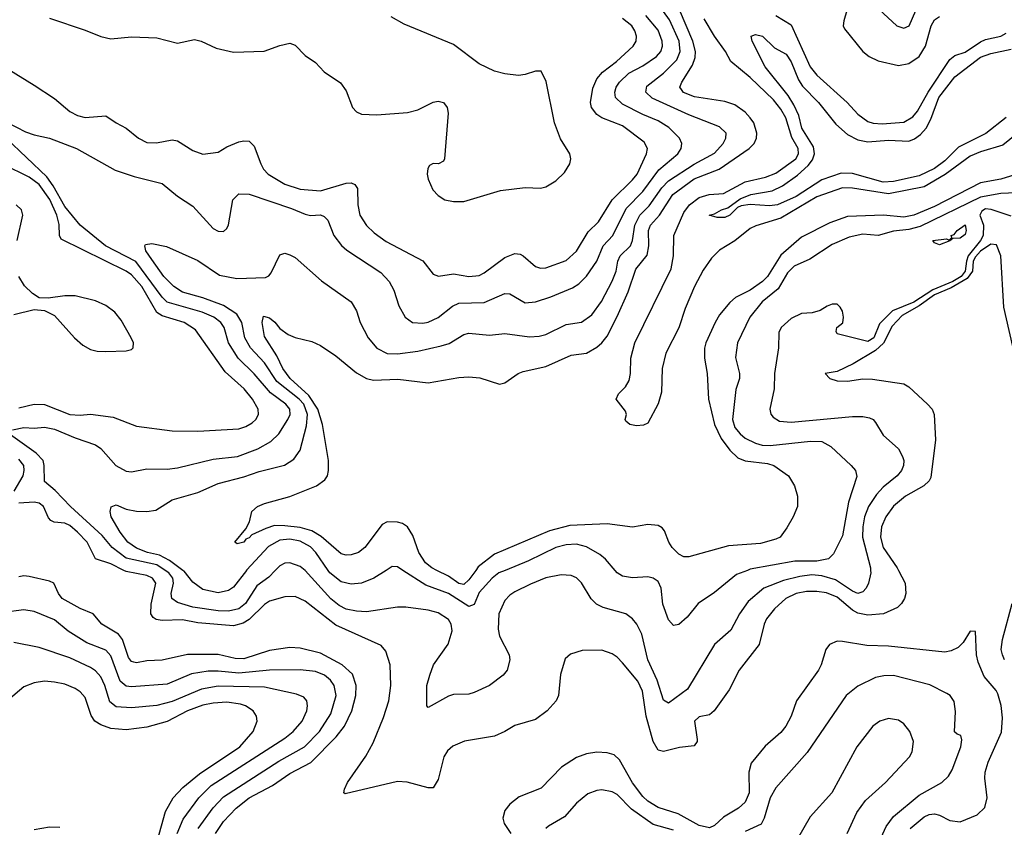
# Model space of a CAD drawing. Header units: inches. Extents: x 1308407 to 1441228, y 959628 to 1036311.
# Tile 633 of 656: x 1394293 to 1398143, y 1018995 to 1022154. Entities that reach past the tile are written whole.
import ezdxf

# ---------------------------------------------------------------- set-up
doc = ezdxf.new("R2010")
doc.units = ezdxf.units.IN
doc.header["$MEASUREMENT"] = 0
doc.layers.add('B3091', color=7, linetype='Continuous')
doc.layers.add('B3092', color=7, linetype='Continuous')

msp = doc.modelspace()

# ---------------------------------------------------------------- linework, layer by layer
at = {"layer": 'B3091', "color": 5}
for points, elevation in [([(1395058.5, 1018970), (1395090, 1019017.1), (1395140.4, 1019070), (1395191.1, 1019110), (1395281.5, 1019158.5), (1395350, 1019205.7), (1395431.8, 1019248.2), (1395531.2, 1019348.8), (1395563.1, 1019390), (1395592.3, 1019450), (1395607.2, 1019510), (1395609.6, 1019550), (1395594.5, 1019594.5), (1395554.7, 1019630), (1395470, 1019675.6), (1395390, 1019695.2), (1395350, 1019697.6), (1395270, 1019686.2), (1395170, 1019654.1), (1395135.5, 1019655.5), (1395070, 1019670.2), (1394950, 1019670.3), (1394850, 1019649), (1394790, 1019646.2), (1394750, 1019637.8), (1394740.2, 1019640.2), (1394730, 1019643.2), (1394718.9, 1019658.9), (1394695.4, 1019730), (1394679.6, 1019750), (1394614.6, 1019790), (1394580.4, 1019830), (1394530, 1019850.5), (1394459.5, 1019890), (1394444.9, 1019910), (1394426.6, 1019950), (1394410, 1019958), (1394330, 1019976.3), (1394310, 1019978.5), (1394290, 1019974.7)], 2720), ([(1397729.6, 1020000), (1397755.5, 1019950), (1397758.1, 1019910), (1397752.7, 1019890), (1397741.3, 1019870), (1397725.2, 1019854.8), (1397670.5, 1019829.5), (1397610, 1019825.2), (1397570, 1019833), (1397550, 1019843.6), (1397490, 1019895.3), (1397448, 1019912), (1397410, 1019917.8), (1397370, 1019917.4), (1397330, 1019909.1), (1397288.8, 1019890), (1397244.1, 1019850), (1397213.2, 1019810), (1397204.2, 1019790), (1397184.3, 1019710), (1397107, 1019610), (1397067, 1019533), (1397009.2, 1019450.8), (1396990, 1019434.7), (1396950, 1019427.4), (1396931.5, 1019410), (1396941.9, 1019338.1), (1396941.7, 1019330), (1396930, 1019313.5), (1396872.9, 1019307.1), (1396810, 1019291.6), (1396790, 1019296.4), (1396770, 1019331.1), (1396743.4, 1019430), (1396727.9, 1019527.9), (1396710, 1019566), (1396650, 1019638.7), (1396630, 1019659.8), (1396610, 1019672.9), (1396570, 1019687.6), (1396492.9, 1019687.1), (1396447.6, 1019672.4), (1396426.6, 1019653.4), (1396407.5, 1019592.5), (1396400.2, 1019510), (1396390.7, 1019489.3), (1396356.2, 1019450), (1396310, 1019416.1), (1396230, 1019393.4), (1396190, 1019369.2), (1396150, 1019351.9), (1396032.1, 1019332.1), (1395987.4, 1019312.6), (1395966.4, 1019293.6), (1395952.2, 1019270), (1395930, 1019181.2), (1395910.2, 1019149.8), (1395890, 1019149.8), (1395809, 1019171), (1395770, 1019174.2), (1395566, 1019126), (1395560.9, 1019130), (1395563.8, 1019143.8), (1395575.3, 1019170), (1395647.2, 1019272.8), (1395675, 1019325), (1395715.7, 1019424.3), (1395736.8, 1019490), (1395744.7, 1019550), (1395742.1, 1019630), (1395724.5, 1019684.5), (1395706.3, 1019706.3), (1395530, 1019785.8), (1395410, 1019879.6), (1395370, 1019897.9), (1395330, 1019896.4), (1395270, 1019879.4), (1395250, 1019865.8), (1395190, 1019807.5), (1395166.8, 1019793.2), (1395130, 1019782.4), (1394990, 1019794.2), (1394930, 1019806.8), (1394850, 1019804.2), (1394827.6, 1019807.6), (1394815.1, 1019815.1), (1394805.9, 1019830), (1394807.1, 1019867.1), (1394825.3, 1019950), (1394813, 1019970), (1394790, 1019979.4), (1394710, 1019995.3), (1394700.9, 1020000)], 2680), ([(1395292.9, 1020000), (1395267.3, 1019972.7), (1395220.7, 1019939.3), (1395176.1, 1019870), (1395150, 1019849.6), (1395110, 1019840.1), (1395070, 1019841.3), (1394970, 1019856.2), (1394910, 1019874.5), (1394888.2, 1019890), (1394885.5, 1019910), (1394894.6, 1019950), (1394891.6, 1019970), (1394876.8, 1019990), (1394861.8, 1020000)], 2660), ([(1395179.6, 1020000), (1395130, 1019934.5), (1395110, 1019920.9), (1395070, 1019912.2), (1395010, 1019925.2), (1394970, 1019954), (1394936.4, 1019996.4), (1394931.5, 1020000)], 2640), ([(1397620.2, 1020000), (1397621, 1019990), (1397612.2, 1019950), (1397602.8, 1019930), (1397590, 1019916.4), (1397570, 1019909.9), (1397550, 1019918.5), (1397482.9, 1019962.9), (1397430, 1019979.1), (1397390, 1019982.2), (1397343.7, 1019976.3), (1397280.2, 1019959.8), (1397203.5, 1019930), (1397142, 1019878), (1397107.5, 1019830), (1397073.5, 1019766.5), (1397010, 1019709.8), (1396904.3, 1019535.7), (1396830, 1019480.4), (1396810, 1019492.8), (1396786, 1019570), (1396749.5, 1019650), (1396725.3, 1019750), (1396706, 1019790), (1396690, 1019809.8), (1396663, 1019830), (1396575.3, 1019855.3), (1396548.2, 1019868.2), (1396528.1, 1019888.1), (1396490, 1019951.1), (1396470.5, 1019970.5), (1396450, 1019979.8), (1396410, 1019982.9), (1396350, 1019970.5), (1396290, 1019946.6), (1396230, 1019915.4), (1396210, 1019902.9), (1396190, 1019881.8), (1396167.1, 1019830), (1396163.7, 1019770), (1396170, 1019743.1), (1396207.6, 1019670), (1396210.3, 1019650), (1396199.5, 1019610), (1396183.8, 1019590), (1396130, 1019549.7), (1396070, 1019522), (1396050, 1019515.4), (1395990, 1019513.7), (1395970, 1019508.3), (1395890, 1019463.6), (1395884.7, 1019470), (1395885.6, 1019550), (1395897.4, 1019590), (1395911.1, 1019630), (1395968.4, 1019711.6), (1395983.8, 1019763.8), (1395980.8, 1019790), (1395970, 1019807.8), (1395930, 1019833.7), (1395890, 1019844.4), (1395803.6, 1019856.4), (1395770, 1019856.5), (1395650, 1019838), (1395610, 1019839.9), (1395570, 1019848.5), (1395542.2, 1019862.2), (1395510, 1019888.9), (1395410, 1019999.2), (1395409, 1020000)], 2660), ([(1395726, 1020000), (1395678, 1019970), (1395630, 1019950.4), (1395590, 1019945.8), (1395550, 1019955), (1395506, 1019990), (1395499.1, 1020000)], 2640), ([(1396191.4, 1020000), (1396166.5, 1019990), (1396140.1, 1019970), (1396090, 1019913.6), (1396070, 1019866.3), (1396050, 1019858.9), (1395970, 1019909.9), (1395881.9, 1019941.9), (1395790.8, 1020000)], 2640), ([(1396076.3, 1020000), (1396050, 1019963.4), (1396030, 1019945.1), (1396010, 1019948.5), (1395970, 1019976.7), (1395924.8, 1020000)], 2620), ([(1397139.3, 1020000), (1397096.2, 1019983.8), (1397010, 1019914), (1396946.3, 1019870), (1396903.7, 1019816.3), (1396870, 1019788.2), (1396850, 1019784.2), (1396830, 1019806.6), (1396807.6, 1019867.6), (1396801.5, 1019930), (1396790, 1019956.8), (1396770, 1019969.8), (1396750, 1019974.5), (1396690, 1019970.8), (1396650, 1019977.2), (1396630, 1019989.8), (1396621.4, 1020000)], 2640), ([(1398144.5, 1019650), (1398135.5, 1019670), (1398130.8, 1019690.8), (1398135.8, 1019730), (1398174.4, 1019870)], 2680), ([(1394991.5, 1018990), (1395050, 1019070.6), (1395090, 1019113.4), (1395306.1, 1019253.9), (1395407, 1019310), (1395465.6, 1019370), (1395510, 1019438.8), (1395530.4, 1019510), (1395523.4, 1019550), (1395509.2, 1019570), (1395484.6, 1019590), (1395450, 1019603.8), (1395390, 1019611.2), (1395269.5, 1019609.5), (1395150, 1019597.4), (1395070, 1019606.2), (1395030, 1019606), (1394964.7, 1019595.3), (1394870, 1019554.3), (1394730, 1019544.3), (1394710, 1019546.4), (1394686.6, 1019566.6), (1394650, 1019665.7), (1394630, 1019688.3), (1394556, 1019716), (1394482.3, 1019762.3), (1394430, 1019806.2), (1394350, 1019838.8), (1394310, 1019845.5), (1394230, 1019835.1)], 2740), ([(1397775.6, 1018990), (1397830, 1019035.2), (1397850, 1019044.6), (1397870, 1019047.2), (1397890, 1019042.2), (1397930, 1019021), (1397970, 1019016.1), (1398037, 1019043), (1398067.3, 1019072.7), (1398076.2, 1019110), (1398067.3, 1019187.3), (1398068.8, 1019210), (1398080.7, 1019250), (1398132.4, 1019367.6), (1398136.7, 1019423.2), (1398131.3, 1019471.3), (1398117.5, 1019517.5), (1398111.5, 1019530), (1398064.5, 1019584.5), (1398040.9, 1019640.9), (1398034.6, 1019670), (1398030, 1019761.2), (1398010, 1019762.4), (1397982.5, 1019717.5), (1397962.4, 1019697.6), (1397934.8, 1019685.2), (1397910, 1019680.5), (1397690, 1019703), (1397606.2, 1019706.2), (1397510, 1019722.2), (1397490, 1019723.1), (1397459.5, 1019710), (1397445.8, 1019690), (1397427.6, 1019630), (1397416.9, 1019610), (1397331, 1019490), (1397310.2, 1019430), (1397289.3, 1019390), (1397270, 1019365.8), (1397207.6, 1019312.4), (1397153.9, 1019246.1), (1397144.4, 1019210), (1397145.1, 1019130), (1397130, 1019093.8), (1397103.5, 1019070), (1397045.4, 1019034.6), (1397010, 1019001.9), (1396990, 1018993.2), (1396950, 1019001.5), (1396867.7, 1019047.7), (1396790, 1019072.4), (1396750, 1019097.1), (1396730, 1019115.5), (1396689.1, 1019169.1), (1396638.8, 1019258.7), (1396617.7, 1019277.7), (1396590, 1019286.3), (1396550, 1019288.5), (1396510, 1019282.1), (1396470, 1019267.9), (1396411.9, 1019230), (1396332.4, 1019147.6), (1396245.8, 1019114.2), (1396210, 1019085.6), (1396190, 1019060.5), (1396182.9, 1019030), (1396187.4, 1019010), (1396213.3, 1018970)], 2720), ([(1394909.2, 1018970.8), (1394932.9, 1019027.1), (1394994.1, 1019110), (1395041.5, 1019158.5), (1395330, 1019343.7), (1395363, 1019370), (1395397.3, 1019410), (1395415.8, 1019450), (1395419.2, 1019470), (1395415.9, 1019490), (1395404.2, 1019504.3), (1395375.9, 1019515.9), (1395250, 1019542.9), (1395070, 1019547), (1395004.4, 1019535.6), (1394890, 1019486.4), (1394830, 1019471.8), (1394730, 1019462.4), (1394670, 1019466.4), (1394645.5, 1019485.5), (1394626.2, 1019550), (1394610, 1019583.9), (1394590, 1019607.5), (1394570, 1019620.2), (1394490, 1019657.7), (1394370, 1019698.1), (1394270, 1019718)], 2760), ([(1397650, 1018929.2), (1397681.7, 1018998.3), (1397710, 1019036.8), (1397810, 1019120.4), (1397899.1, 1019170), (1397924.7, 1019195.3), (1397939.9, 1019220.1), (1397972.7, 1019310), (1397977.5, 1019337.5), (1397973.4, 1019353.4), (1397958.6, 1019358.6), (1397948.8, 1019368.8), (1397952, 1019448), (1397947.2, 1019487.2), (1397931, 1019510), (1397918.1, 1019518.1), (1397851.6, 1019551.6), (1397710, 1019588.5), (1397672.6, 1019587.4), (1397639.5, 1019580.5), (1397570, 1019547.3), (1397524.7, 1019510), (1397372.7, 1019287.3), (1397250, 1019149.8), (1397227.5, 1019110), (1397204.1, 1019030), (1397192.3, 1019007.7), (1397130, 1018978.2)], 2740), ([(1394810, 1018865.5), (1394863.8, 1019056.2), (1394893.6, 1019110), (1394931, 1019150), (1394996.5, 1019203.5), (1395154.6, 1019310), (1395206.4, 1019370), (1395222.5, 1019410), (1395219.3, 1019430), (1395205.7, 1019450), (1395176.3, 1019470), (1395157.1, 1019477.1), (1395103.7, 1019483.7), (1395050, 1019480.7), (1395010, 1019472.6), (1394950, 1019450.3), (1394870, 1019409.1), (1394790, 1019386.4), (1394710, 1019376.7), (1394650, 1019381.7), (1394610, 1019395.3), (1394587.5, 1019410), (1394572.3, 1019432.3), (1394550, 1019502), (1394530, 1019524.2), (1394510, 1019537.7), (1394470, 1019554.5), (1394430, 1019563.2), (1394390, 1019566.1), (1394350, 1019560.2), (1394310, 1019543.8), (1394250, 1019494)], 2780), ([(1397528.4, 1018970), (1397567, 1019053), (1397600, 1019100), (1397678.9, 1019170), (1397773, 1019270), (1397782.4, 1019290), (1397788.4, 1019330), (1397774.3, 1019370), (1397750, 1019399.6), (1397730, 1019414.3), (1397690, 1019421.1), (1397656.3, 1019410), (1397628.9, 1019390), (1397566, 1019310), (1397468.4, 1019130), (1397384.3, 1019035.7), (1397334.9, 1018950)], 2760), ([(1396850, 1018983.1), (1396770, 1019005.7), (1396686.1, 1019066.1), (1396630, 1019122.9), (1396610, 1019133.7), (1396570, 1019141), (1396550, 1019139.4), (1396514.7, 1019125.3), (1396470, 1019089.8), (1396423.7, 1019036.3), (1396360.4, 1018999.6), (1396350.2, 1018990)], 2740), ([(1394450, 1018994.7), (1394410, 1018995.1), (1394350, 1018985.3)], 2820)]:
    msp.add_lwpolyline(points, dxfattribs=dict(at, elevation=elevation))
at = {"layer": 'B3092', "color": 5}
for points, elevation in [([(1394209.5, 1021770), (1394315.6, 1021715.6), (1394350, 1021703.6), (1394410, 1021691.2), (1394514.9, 1021650), (1394666.1, 1021566.1), (1394741.3, 1021541.3), (1394850, 1021513), (1394910, 1021463.2), (1394970, 1021425.2), (1395050, 1021337.4), (1395070, 1021327.2), (1395090, 1021325.5), (1395103.3, 1021336.7), (1395110, 1021351.3), (1395127, 1021450), (1395150, 1021473), (1395190, 1021471.4), (1395356.1, 1021416.1), (1395410, 1021392.8), (1395430, 1021387.6), (1395470, 1021390.1), (1395484.5, 1021384.5), (1395498.6, 1021370), (1395522.3, 1021310), (1395551.4, 1021271.4), (1395572.8, 1021252.8), (1395705, 1021165), (1395738.6, 1021130), (1395755.6, 1021095.6), (1395775.2, 1021035.2), (1395800.3, 1020990), (1395829.4, 1020969.4), (1395870, 1020966.8), (1395890, 1020970.9), (1395930, 1020989.4), (1395986.2, 1021033.8), (1396010, 1021045.1), (1396110, 1021047.2), (1396190, 1021082.7), (1396210, 1021081.1), (1396270, 1021046.2), (1396310, 1021050.1), (1396370, 1021069.5), (1396454.3, 1021105.7), (1396479, 1021121), (1396510, 1021150.9), (1396550.6, 1021209.4), (1396574.5, 1021270), (1396612.2, 1021310), (1396664.1, 1021415.9), (1396730, 1021482.4), (1396792.9, 1021567.1), (1396866.1, 1021630), (1396879.9, 1021650), (1396882.4, 1021670), (1396872.9, 1021690), (1396832.1, 1021732.1), (1396790, 1021758.5), (1396730, 1021782.6), (1396650, 1021823.9), (1396623, 1021850), (1396620.7, 1021870), (1396626, 1021890), (1396638.2, 1021910), (1396675.4, 1021944.7), (1396730, 1021973.1), (1396783.2, 1022010), (1396799.7, 1022030), (1396806.4, 1022050), (1396805.9, 1022070), (1396790, 1022113.2), (1396741, 1022170)], 2660), ([(1394410, 1022159.8), (1394550, 1022112.9), (1394610, 1022088.2), (1394650, 1022079.7), (1394730, 1022087.1), (1394830, 1022082.5), (1394910, 1022062), (1394976.6, 1022076.6), (1395003, 1022070), (1395062.2, 1022042.2), (1395130, 1022027.6), (1395249, 1022031), (1395310, 1022053.4), (1395350, 1022061.7), (1395370, 1022054), (1395410, 1022014.6), (1395450, 1021987), (1395484.4, 1021950), (1395547.5, 1021907.5), (1395570, 1021876.3), (1395594, 1021810), (1395610, 1021794), (1395630, 1021784.9), (1395690, 1021782.3), (1395810, 1021790.8), (1395850, 1021801.2), (1395910, 1021832.1), (1395930, 1021835.8), (1395950, 1021830.3), (1395964.9, 1021810), (1395968.2, 1021788.2), (1395954.2, 1021610), (1395950, 1021600.7), (1395930.8, 1021590), (1395910, 1021591.2), (1395895.8, 1021584.2), (1395888.6, 1021571.4), (1395886.8, 1021550), (1395890.2, 1021530), (1395909.1, 1021489.1), (1395930, 1021466.2), (1395955.5, 1021450), (1395990, 1021442.6), (1396030, 1021442.8), (1396173.6, 1021486.4), (1396270, 1021497.1), (1396330, 1021495.6), (1396350, 1021500.2), (1396390, 1021523.2), (1396423.8, 1021556.2), (1396443.9, 1021590), (1396448.7, 1021610), (1396443.8, 1021630), (1396408.5, 1021688.5), (1396383.8, 1021750), (1396352.4, 1021912.4), (1396332.6, 1021952.6), (1396310, 1021953.3), (1396270, 1021939.8), (1396243.7, 1021936.3), (1396190, 1021941.7), (1396150, 1021952.7), (1396090, 1021981.8), (1395990, 1022057.5), (1395797.2, 1022137.2), (1395745.3, 1022165.3)], 2720), ([(1394931.5, 1020000), (1394878.5, 1020038.5), (1394839.5, 1020059.5), (1394792.7, 1020070), (1394750, 1020086.3), (1394716.7, 1020110), (1394686.6, 1020150), (1394650.8, 1020210), (1394646.8, 1020230), (1394651.1, 1020248.9), (1394670, 1020256.5), (1394710, 1020239.6), (1394750, 1020231.4), (1394790, 1020230.3), (1394825.1, 1020234.9), (1394890, 1020276.1), (1394990, 1020304), (1395070, 1020339.8), (1395170, 1020365.5), (1395230, 1020387.1), (1395328.9, 1020411.1), (1395365.3, 1020434.7), (1395390, 1020470.3), (1395414.6, 1020565.4), (1395418.9, 1020610), (1395404.6, 1020650), (1395386.5, 1020670), (1395298.7, 1020738.7), (1395250, 1020812.1), (1395196.1, 1020870), (1395173.5, 1020910), (1395162.4, 1020970), (1395142.3, 1021002.3), (1395090, 1021035.8), (1395010, 1021065.7), (1394930, 1021087.8), (1394895.9, 1021110), (1394856.6, 1021150), (1394810, 1021215.4), (1394787, 1021250), (1394782.6, 1021270), (1394785.8, 1021274.2), (1394810, 1021279.2), (1394867.1, 1021267.1), (1394990, 1021211.8), (1395074.5, 1021154.5), (1395142.2, 1021142.2), (1395254.2, 1021145.8), (1395267.3, 1021152.7), (1395276.2, 1021163.8), (1395310, 1021234.9), (1395330, 1021241.1), (1395350, 1021234.9), (1395370, 1021224), (1395473.1, 1021133.1), (1395590, 1021050.4), (1395610, 1021015.5), (1395625.1, 1020970), (1395655.7, 1020910), (1395690, 1020868.6), (1395730, 1020848.2), (1395770, 1020847), (1395850, 1020858), (1395941.9, 1020878.1), (1395972.1, 1020887.9), (1396030, 1020922.3), (1396050, 1020927.4), (1396130, 1020920.1), (1396190, 1020926.3), (1396286.8, 1020913.2), (1396324.5, 1020915.5), (1396350, 1020923.2), (1396430, 1020961.5), (1396490, 1020971), (1396530, 1020999.7), (1396568.8, 1021051.2), (1396610, 1021131.2), (1396625.3, 1021170), (1396632, 1021210), (1396640.6, 1021230), (1396682, 1021270), (1396689.5, 1021290), (1396698.4, 1021350), (1396717.9, 1021390), (1396754.1, 1021425.9), (1396804.1, 1021495.9), (1396830, 1021523.1), (1396930, 1021588.5), (1397010, 1021631.4), (1397043.7, 1021670), (1397054.3, 1021690), (1397055.3, 1021710), (1397030, 1021735.2), (1396910, 1021782.1), (1396766.6, 1021846.6), (1396741.3, 1021870), (1396746, 1021894), (1396810, 1021944.4), (1396862.6, 1021997.4), (1396876.1, 1022030), (1396871.4, 1022070), (1396833.8, 1022153.8), (1396810, 1022186.4)], 2640), ([(1395924.8, 1020000), (1395905.4, 1020010), (1395879.6, 1020030), (1395854.2, 1020070), (1395830, 1020136), (1395810, 1020169.8), (1395790, 1020183.4), (1395770, 1020189.1), (1395730, 1020189.8), (1395710, 1020179.4), (1395643.5, 1020090), (1395618, 1020070), (1395590, 1020060.2), (1395570, 1020059.1), (1395550, 1020064.7), (1395472.1, 1020132.2), (1395435, 1020155), (1395390, 1020167.5), (1395330, 1020173.8), (1395290, 1020174.8), (1395255.8, 1020164.2), (1395201.3, 1020138.7), (1395190, 1020126.8), (1395177.8, 1020122.2), (1395170, 1020109.9), (1395143.1, 1020103.1), (1395135.1, 1020110), (1395178.2, 1020161.8), (1395191.3, 1020190), (1395201.6, 1020230), (1395222.9, 1020250), (1395250, 1020262), (1395350, 1020288.6), (1395453.3, 1020330), (1395486.2, 1020353.8), (1395496.3, 1020370), (1395501.3, 1020390), (1395500.4, 1020430), (1395477.6, 1020570), (1395459.1, 1020630), (1395423.8, 1020683.8), (1395351.3, 1020750), (1395321.9, 1020790), (1395299, 1020839), (1395250, 1020914.5), (1395241.4, 1020970), (1395246.2, 1020993.8), (1395270, 1020988.4), (1395291.1, 1020971.1), (1395310, 1020946.4), (1395342.7, 1020922.7), (1395371, 1020911), (1395435.5, 1020895.5), (1395470, 1020879), (1395530, 1020839.1), (1395610, 1020772.8), (1395650, 1020751), (1395676.5, 1020743.5), (1395772.5, 1020747.5), (1395890, 1020733.7), (1396010, 1020755), (1396050, 1020757.5), (1396092.8, 1020752.8), (1396170, 1020727.9), (1396190, 1020734), (1396242.4, 1020770), (1396261.7, 1020778.3), (1396350, 1020797), (1396450, 1020841.5), (1396510, 1020849.1), (1396550, 1020873.1), (1396570, 1020890.1), (1396590, 1020916.3), (1396630, 1020992.5), (1396672.7, 1021090), (1396702.4, 1021177.6), (1396747, 1021233), (1396753.6, 1021270), (1396751.6, 1021330), (1396759.3, 1021350), (1396794.4, 1021390), (1396846.7, 1021470), (1396930, 1021531.9), (1397028.7, 1021570), (1397145.2, 1021650), (1397164.9, 1021670), (1397173.7, 1021690), (1397175.3, 1021710), (1397163.2, 1021750), (1397149.9, 1021770), (1397130, 1021791.9), (1397090, 1021820.4), (1397050, 1021833.7), (1396931.7, 1021851.7), (1396889.3, 1021869.3), (1396880.5, 1021880.5), (1396874.9, 1021890), (1396881.7, 1021910), (1396924.2, 1021975.8), (1396934.4, 1022005.6), (1396935.7, 1022030), (1396925.5, 1022070), (1396873, 1022193)], 2620), ([(1397250, 1022171.1), (1397310, 1022134.5), (1397384.4, 1021970), (1397410, 1021937.1), (1397528.7, 1021830), (1397570, 1021784), (1397610, 1021756.4), (1397630, 1021749.2), (1397666.2, 1021746.2), (1397750, 1021753.3), (1397785.5, 1021774.5), (1397804, 1021796), (1397844.9, 1021870), (1397930, 1021998), (1397950, 1022013.6), (1397990, 1022027.6), (1398050, 1022067.7), (1398070, 1022076.4), (1398130.2, 1022089.8), (1398150, 1022101.7)], 2580), ([(1397527.1, 1022190), (1397515.3, 1022150), (1397513.6, 1022130), (1397518, 1022118), (1397590.2, 1022030), (1397615.2, 1022010), (1397650, 1021992.8), (1397730, 1021974.5), (1397770, 1021982.8), (1397810, 1022010.1), (1397835, 1022050), (1397857.7, 1022130), (1397870, 1022153.3), (1397890, 1022167.2)], 2620), ([(1397654.4, 1022194.4), (1397723.1, 1022130), (1397750, 1022120.8), (1397771.6, 1022130), (1397796.6, 1022190)], 2640), ([(1394150, 1022021.1), (1394350, 1021897.9), (1394430, 1021845.2), (1394490, 1021795.1), (1394519, 1021779), (1394550, 1021771.4), (1394630, 1021778.2), (1394670.3, 1021750), (1394710.3, 1021730), (1394758, 1021690), (1394790, 1021673.2), (1394828, 1021672), (1394890, 1021684.5), (1394910, 1021680.7), (1394970, 1021641.8), (1395010, 1021627.9), (1395070, 1021635.6), (1395103.8, 1021656.2), (1395150, 1021675.8), (1395170, 1021680.7), (1395190, 1021678.5), (1395210, 1021659.5), (1395235.8, 1021590), (1395246.7, 1021570), (1395265.1, 1021550), (1395330, 1021510.1), (1395390, 1021490.5), (1395470, 1021484.7), (1395570, 1021514.4), (1395590, 1021516), (1395604.4, 1021510), (1395613.7, 1021493.7), (1395616.1, 1021430), (1395623.4, 1021390), (1395649.3, 1021349.3), (1395679.7, 1021319.7), (1395726.3, 1021286.3), (1395870, 1021210.2), (1395910, 1021159.1), (1395931, 1021151), (1395990, 1021159.5), (1396050, 1021150.1), (1396090, 1021154), (1396110, 1021164.3), (1396190, 1021224.1), (1396230, 1021239.2), (1396250, 1021236.8), (1396262, 1021230), (1396310, 1021188.7), (1396330, 1021182.2), (1396350, 1021182.9), (1396430, 1021212.5), (1396470.9, 1021249.1), (1396516, 1021324), (1396556.1, 1021363.9), (1396610.3, 1021450), (1396690, 1021527.2), (1396707.3, 1021550), (1396743.8, 1021630), (1396747.7, 1021650), (1396734.4, 1021674.4), (1396650, 1021739.3), (1396570, 1021769.9), (1396550, 1021783.1), (1396528.5, 1021810), (1396525.4, 1021830), (1396534.4, 1021885.6), (1396550, 1021923), (1396571.8, 1021948.2), (1396627.5, 1021990), (1396692.6, 1022050), (1396703.4, 1022070), (1396705, 1022090), (1396698.8, 1022110), (1396686.3, 1022130), (1396650, 1022159.3)], 2680), ([(1398192.2, 1021707.8), (1398137.2, 1021662.8), (1398050, 1021637.8), (1398010, 1021620.1), (1397911.8, 1021548.2), (1397830, 1021500.8), (1397690, 1021473.1), (1397550, 1021495.7), (1397510, 1021497), (1397410, 1021460.7), (1397270, 1021377.3), (1397171.8, 1021348.2), (1397150, 1021337.6), (1397090, 1021288.7), (1397030, 1021252), (1396998.2, 1021221.8), (1396966, 1021174), (1396932.1, 1021110), (1396895.2, 1021024.8), (1396870, 1020948.9), (1396819.8, 1020850), (1396804.8, 1020790), (1396803.4, 1020696.6), (1396790, 1020651.8), (1396750, 1020575.4), (1396732.1, 1020567.9), (1396705, 1020565), (1396679, 1020570), (1396663, 1020583), (1396660.7, 1020590), (1396666, 1020610), (1396662.7, 1020622.7), (1396626, 1020670), (1396635.1, 1020690), (1396662.2, 1020717.8), (1396676.8, 1020743.2), (1396682.1, 1020770), (1396682.6, 1020830), (1396698.7, 1020890), (1396840.1, 1021179.9), (1396850.2, 1021230), (1396851.1, 1021310), (1396890, 1021399.3), (1396912.8, 1021430), (1396950, 1021458.3), (1396989.8, 1021469.8), (1397045.4, 1021474.6), (1397130, 1021520), (1397210, 1021538.5), (1397250, 1021554.1), (1397328.1, 1021610), (1397339.1, 1021630), (1397336.6, 1021650), (1397312.8, 1021692.8), (1397288.6, 1021770), (1397270, 1021804.1), (1397240.3, 1021840.3), (1397150, 1021927.7), (1397073.7, 1021990), (1397053, 1022030), (1397009.7, 1022089.7), (1396970, 1022157.4)], 2580), ([(1398150, 1021771.2), (1398071, 1021709), (1397964.3, 1021655.7), (1397910, 1021601.8), (1397870, 1021572.2), (1397810, 1021542.7), (1397710, 1021521.7), (1397670, 1021518.5), (1397550, 1021551.8), (1397505.8, 1021554.2), (1397430, 1021527.5), (1397330, 1021462.7), (1397256.1, 1021430), (1397225.6, 1021425.6), (1397149.2, 1021430.8), (1397114.3, 1021425.7), (1397100.2, 1021419.8), (1397070, 1021389.9), (1397050, 1021380.7), (1397020.4, 1021380.4), (1396989.4, 1021390), (1397010, 1021394.6), (1397036.9, 1021410), (1397062.1, 1021417.9), (1397110, 1021453.9), (1397151.6, 1021470), (1397235, 1021485), (1397276, 1021504), (1397334, 1021546), (1397376.4, 1021583.6), (1397393.6, 1021606.4), (1397401.4, 1021630), (1397397, 1021657), (1397351.1, 1021730), (1397339.9, 1021779.9), (1397320.8, 1021820.8), (1397298.1, 1021858.1), (1397208.7, 1021970), (1397157.6, 1022070), (1397153.2, 1022090), (1397170, 1022096), (1397198, 1022090), (1397244.2, 1022044.2), (1397290, 1022019.6), (1397310, 1021988.7), (1397338.3, 1021918.3), (1397354.7, 1021894.7), (1397416.9, 1021830), (1397484.9, 1021744.8), (1397530, 1021704.9), (1397570, 1021684.6), (1397610, 1021676.5), (1397690, 1021683.3), (1397770, 1021679.5), (1397792.1, 1021687.9), (1397815.2, 1021704.8), (1397837.1, 1021730), (1397855.4, 1021764.5), (1397886.7, 1021850), (1397950, 1021930.9), (1398050, 1022007), (1398090, 1022022.2), (1398170, 1022038.5)], 2560), ([(1394265.6, 1020550), (1394310, 1020558.4), (1394350, 1020555.8), (1394390, 1020559.5), (1394430, 1020552.2), (1394510, 1020518.4), (1394590, 1020491.6), (1394610, 1020476.3), (1394669.7, 1020409.7), (1394710, 1020387.9), (1394730, 1020385.5), (1394790, 1020397), (1394870, 1020395.6), (1394910, 1020401), (1395050, 1020434.3), (1395145.2, 1020445.2), (1395224, 1020476), (1395275.4, 1020504.6), (1395306.6, 1020533.4), (1395342.4, 1020590), (1395350.4, 1020610), (1395349.9, 1020630), (1395333.7, 1020650), (1395274.5, 1020694.5), (1395210, 1020768.6), (1395148.2, 1020830), (1395109.5, 1020890), (1395092.7, 1020950), (1395079.6, 1020970), (1395051.9, 1020990), (1395006.5, 1021010), (1394870, 1021048.9), (1394850, 1021069), (1394747.9, 1021207.9), (1394629.4, 1021270), (1394530, 1021350.6), (1394470, 1021423.9), (1394424.5, 1021504.5), (1394399.5, 1021539.5), (1394240.3, 1021690)], 2660), ([(1394290, 1020635.8), (1394350, 1020650.1), (1394390, 1020649.3), (1394490, 1020609.2), (1394530, 1020607.2), (1394570, 1020611.2), (1394658.8, 1020598.8), (1394750, 1020564.2), (1394890, 1020545.3), (1394990, 1020544.4), (1395150, 1020553.7), (1395177.3, 1020562.7), (1395202.6, 1020577.4), (1395217.1, 1020590), (1395227.3, 1020610), (1395226.3, 1020630), (1395204.2, 1020670), (1395171.1, 1020710), (1395096.7, 1020776.7), (1394980.7, 1020940.7), (1394936.8, 1020970), (1394850, 1020995.1), (1394830, 1021008.6), (1394771.2, 1021110), (1394730, 1021155.8), (1394710, 1021170.9), (1394456.1, 1021296.1), (1394448.7, 1021310), (1394447.4, 1021352.6), (1394438.4, 1021390), (1394411.1, 1021451.1), (1394369.6, 1021510), (1394330, 1021538.3), (1394230, 1021587.5)], 2680), ([(1398251.9, 1021568.1), (1398130, 1021530.8), (1398050, 1021515.6), (1397870, 1021423.3), (1397790, 1021389.1), (1397750, 1021381.3), (1397670.9, 1021389.1), (1397530, 1021383.6), (1397460.8, 1021359.2), (1397350, 1021303.8), (1397270, 1021233.1), (1397217.4, 1021150), (1397198.2, 1021130), (1397150, 1021096.3), (1397092.7, 1021067.3), (1397070, 1021047.5), (1397030, 1020999.3), (1397012.3, 1020970), (1396976.2, 1020890), (1396971.2, 1020868.8), (1396970.9, 1020830), (1396981.7, 1020770), (1396986.8, 1020670), (1397010.1, 1020570), (1397036.2, 1020516.2), (1397070.1, 1020470), (1397100.7, 1020440.7), (1397130, 1020428.6), (1397217.5, 1020417.4), (1397242, 1020410), (1397299.5, 1020370), (1397323.1, 1020330), (1397334.6, 1020290), (1397334.4, 1020250), (1397318, 1020210), (1397293.3, 1020166.7), (1397266.4, 1020130), (1397250, 1020121.4), (1397190, 1020104.5), (1397064.6, 1020095.4), (1396910, 1020052.6), (1396890, 1020052.6), (1396870, 1020063.5), (1396843.9, 1020090), (1396830.9, 1020110), (1396814.3, 1020154.3), (1396805.9, 1020165.9), (1396790, 1020175.8), (1396750, 1020178.8), (1396690, 1020168.5), (1396590, 1020182.3), (1396444.7, 1020175.3), (1396365.3, 1020154.7), (1396150, 1020063.8), (1396086.2, 1020013.8), (1396076.3, 1020000)], 2620), ([(1398218.4, 1021478.4), (1398130, 1021474.1), (1398050, 1021459.2), (1397814.7, 1021345.3), (1397770, 1021334), (1397710, 1021326.4), (1397650, 1021309.5), (1397590, 1021315.5), (1397536, 1021304), (1397470, 1021274.8), (1397382.7, 1021217.3), (1397321.6, 1021190), (1397295.8, 1021164.2), (1397258.8, 1021101.2), (1397196.1, 1021050), (1397147.9, 1020990), (1397100.5, 1020890), (1397092.7, 1020832.7), (1397107.6, 1020770), (1397107.4, 1020750), (1397093, 1020707), (1397080.3, 1020590), (1397090, 1020558.9), (1397110, 1020534.4), (1397130, 1020517.7), (1397170, 1020497.3), (1397196.3, 1020490), (1397228.3, 1020488.3), (1397385.6, 1020505.6), (1397430, 1020503.7), (1397464.4, 1020484.4), (1397544.6, 1020410), (1397561.7, 1020390), (1397566.7, 1020366.7), (1397533.5, 1020266.5), (1397510, 1020135.6), (1397475.2, 1020064.8), (1397455.3, 1020044.7), (1397410, 1020035.9), (1397323.6, 1020036.4), (1397150, 1020004), (1397139.3, 1020000)], 2640), ([(1394284, 1021290), (1394306.2, 1021390), (1394300.6, 1021410), (1394279.2, 1021430)], 2720), ([(1398170, 1021385.2), (1398092.2, 1021412.2), (1398070, 1021413.7), (1398055.1, 1021404.9), (1398047.2, 1021390), (1398062.4, 1021350), (1398060.7, 1021310), (1398050.2, 1021290), (1398001.9, 1021230), (1397995, 1021210), (1397990.6, 1021170), (1397974.1, 1021150), (1397942.5, 1021130), (1397863.1, 1021096.9), (1397790, 1021048.6), (1397705.4, 1021014.6), (1397655.8, 1020964.2), (1397632.7, 1020910), (1397610, 1020894.6), (1397490, 1020925.1), (1397485.6, 1020934.4), (1397489, 1020950), (1397511.6, 1020968.4), (1397514.5, 1020990), (1397510, 1021014), (1397502, 1021030), (1397490, 1021040.7), (1397470, 1021040.7), (1397450, 1021034), (1397423, 1021017), (1397392.5, 1021007.5), (1397350, 1021004.7), (1397310, 1020985.8), (1397271.3, 1020950), (1397261, 1020930), (1397260.2, 1020870), (1397245.1, 1020770), (1397243.2, 1020710), (1397226.3, 1020630), (1397230.8, 1020610.8), (1397239.3, 1020599.3), (1397264.2, 1020584.2), (1397310, 1020580.1), (1397550, 1020601.6), (1397590, 1020602.2), (1397616.5, 1020596.5), (1397630.1, 1020590.1), (1397639, 1020579), (1397670, 1020529.1), (1397730, 1020475.2), (1397745.7, 1020445.7), (1397750.1, 1020430), (1397748.6, 1020410), (1397740.9, 1020390), (1397724.6, 1020370), (1397670, 1020325.6), (1397643.1, 1020296.9), (1397611.7, 1020250), (1397596.5, 1020210), (1397589.4, 1020170), (1397588.4, 1020130), (1397619.5, 1020010), (1397620.2, 1020000)], 2660), ([(1398187.2, 1020830), (1398140.7, 1021030), (1398129.9, 1021230.1), (1398112.9, 1021272.9), (1398090, 1021276.2), (1398050, 1021248.6), (1398030, 1021227), (1398021.9, 1021210), (1398018.3, 1021170), (1397998.5, 1021141.5), (1397935.1, 1021104.9), (1397870, 1021077.5), (1397810, 1021035.1), (1397743.2, 1020996.8), (1397705, 1020955), (1397671.2, 1020888.8), (1397640.1, 1020859.9), (1397552.1, 1020807.9), (1397490, 1020777.4), (1397442.8, 1020770), (1397460.5, 1020750), (1397490, 1020742), (1397530, 1020740.4), (1397590, 1020748.6), (1397627.8, 1020747.8), (1397750, 1020729.1), (1397770, 1020717.4), (1397842.8, 1020650), (1397860.8, 1020630), (1397869.1, 1020610), (1397874.6, 1020510), (1397856.2, 1020363.8), (1397849.4, 1020350), (1397829, 1020331), (1397756.6, 1020290), (1397710, 1020251.1), (1397680.1, 1020210), (1397663.6, 1020170), (1397659.5, 1020130), (1397668.9, 1020090), (1397724.5, 1020010), (1397729.6, 1020000)], 2680), ([(1394270, 1021000.8), (1394350, 1021020.5), (1394390, 1021016.3), (1394430, 1020996.4), (1394507.2, 1020910), (1394540.7, 1020880.7), (1394570, 1020864.2), (1394596.8, 1020856.8), (1394630, 1020856), (1394710, 1020859), (1394730, 1020863.7), (1394737.6, 1020870), (1394738.5, 1020890), (1394729.8, 1020910), (1394690, 1020978.5), (1394665.3, 1021010), (1394630, 1021036.2), (1394590, 1021053.7), (1394510, 1021073.6), (1394470, 1021074), (1394404.5, 1021064.5), (1394370, 1021066), (1394343.1, 1021083.1), (1394312.6, 1021112.6), (1394289.9, 1021149.9)], 2720), ([(1394861.8, 1020000), (1394830, 1020021.3), (1394710, 1020047.4), (1394655.2, 1020090), (1394616.3, 1020136.3), (1394491.7, 1020250), (1394432.7, 1020312.7), (1394390, 1020347.6), (1394389.5, 1020410), (1394384.7, 1020430), (1394358.3, 1020458.3), (1394258, 1020530)], 2660), ([(1394271.8, 1020310), (1394306.9, 1020370), (1394311.4, 1020390), (1394309.9, 1020410), (1394290, 1020434.4)], 2680), ([(1394700.9, 1020000), (1394650, 1020026.1), (1394590, 1020044.6), (1394557.7, 1020110), (1394519.3, 1020150), (1394490, 1020174.8), (1394470, 1020184.1), (1394428.3, 1020188.3), (1394414.5, 1020194.5), (1394405.5, 1020205.5), (1394386.5, 1020250), (1394370, 1020263.4), (1394350, 1020267.2), (1394290, 1020262.3)], 2680), ([(1395499.1, 1020000), (1395450.7, 1020070), (1395430, 1020092.1), (1395390, 1020114.2), (1395350, 1020121.9), (1395310, 1020118.5), (1395266.3, 1020093.7), (1395179.8, 1020000.2), (1395179.6, 1020000)], 2640), ([(1396621.4, 1020000), (1396584.2, 1020044.2), (1396562.2, 1020062.2), (1396510, 1020092.1), (1396470, 1020101.9), (1396430, 1020100.1), (1396390, 1020089), (1396283.2, 1020036.8), (1396191.4, 1020000)], 2640), ([(1395409, 1020000), (1395390, 1020015.2), (1395350, 1020029.9), (1395330, 1020028.4), (1395310, 1020018.3), (1395292.9, 1020000)], 2660), ([(1395790.8, 1020000), (1395770, 1020013.3), (1395750, 1020015), (1395726, 1020000)], 2640)]:
    msp.add_lwpolyline(points, dxfattribs=dict(at, elevation=elevation))
at = {"layer": 'B3092', "color": 5, "elevation": 2640}
msp.add_lwpolyline([(1397890, 1021274), (1397870, 1021280.9), (1397864.2, 1021290), (1397917.3, 1021297.3), (1397928, 1021292), (1397938, 1021302), (1397935.3, 1021310), (1397946.7, 1021313.3), (1397959.3, 1021330), (1397990, 1021352.2), (1397994.6, 1021330), (1397990, 1021314), (1397970, 1021299), (1397942, 1021298), (1397930, 1021289.2)], close=True, dxfattribs=at)

doc.saveas('drawing.dxf')
